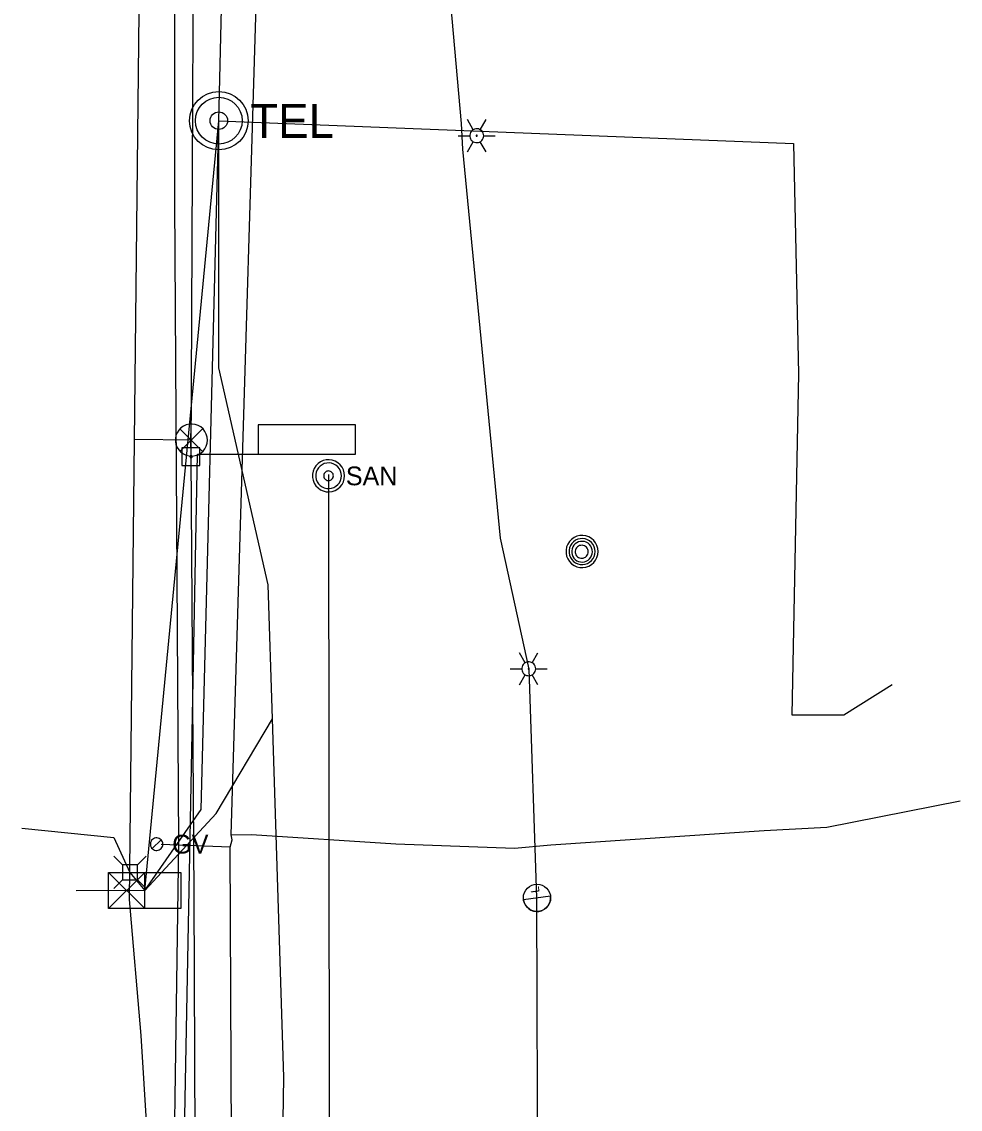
# Model space of a CAD drawing. Extents: x 596028 to 606371, y 330010 to 403088.
# Drawn here: x 602002.7 to 602195.5, y 366334.2 to 366557.4 of the extents above; entities that cross this region are included whole.
import ezdxf

# ---------------------------------------------------------------- set-up
doc = ezdxf.new("R2010")
doc.units = 0
for name, color, linetype in [('E_LTG', 7, 'Continuous'), ('E_LTG_CID', 7, 'Continuous'), ('E_SIG', 7, 'Continuous'), ('E_SIG_Conduit', 7, 'Continuous'), ('E_UTL_AG_Bold', 7, 'Continuous'), ('E_UTL_E_UG', 7, 'Continuous'), ('E_UTL_EPowerPole', 7, 'Continuous'), ('E_UTL_FO_UG', 7, 'Continuous'), ('E_UTL_G', 7, 'Continuous'), ('E_UTL_G_UG', 7, 'Continuous'), ('E_UTL_Loop_UG', 7, 'Continuous'), ('E_UTL_MH', 7, 'Continuous'), ('E_UTL_Overhead', 7, 'Continuous'), ('E_UTL_SAN_MH', 7, 'Continuous'), ('E_UTL_SAN_UG', 7, 'Continuous'), ('E_UTL_T_MH', 7, 'Continuous'), ('E_UTL_T_UG', 7, 'Continuous'), ('E_UTL_W_UG', 7, 'Continuous')]:
    doc.layers.add(name, color=color, linetype=linetype)

# ---------------------------------------------------------------- blocks, each defined once
blk = doc.blocks.new('_U272')
at = {"layer": 'E_LTG'}
blk.add_lwpolyline([(0.001, -0.171), (0.001, 0.172)], dxfattribs=at)
blk.add_circle((0.001, 0), 0.171, dxfattribs=at)
blk.add_arc((0.001, 0), 0.171, 90, 270, dxfattribs=at)
blk.add_text('L', height=0.108, dxfattribs=at).set_placement((0.066, -0.042))

msp = doc.modelspace()

# ---------------------------------------------------------------- linework, layer by layer
at = {"layer": 'E_LTG'}
for points in [[(602095.48, 366535.28), (602094.29, 366537.34)], [(602096.91, 366535.28), (602098.1, 366537.34)], [(602092.38, 366534.04), (602094.76, 366534.04)], [(602097.62, 366534.04), (602097.59, 366534.31), (602097.52, 366534.58), (602097.39, 366534.82), (602097.23, 366535.03), (602097.02, 366535.21), (602096.79, 366535.34), (602096.53, 366535.43), (602096.26, 366535.47), (602095.99, 366535.46), (602095.72, 366535.39), (602095.48, 366535.28), (602095.26, 366535.12), (602095.07, 366534.93), (602094.92, 366534.7), (602094.82, 366534.45), (602094.77, 366534.18), (602094.77, 366533.91), (602094.82, 366533.64), (602094.92, 366533.39), (602095.07, 366533.16), (602095.26, 366532.96), (602095.48, 366532.81), (602095.72, 366532.69), (602095.99, 366532.63), (602096.26, 366532.62), (602096.53, 366532.66), (602096.79, 366532.74), (602097.02, 366532.88), (602097.23, 366533.06), (602097.39, 366533.27), (602097.52, 366533.51), (602097.59, 366533.77), (602097.62, 366534.04)], [(602097.62, 366534.04), (602097.59, 366534.31), (602097.52, 366534.58), (602097.39, 366534.82), (602097.23, 366535.03), (602097.02, 366535.21), (602096.79, 366535.34), (602096.53, 366535.43), (602096.26, 366535.47), (602095.99, 366535.46), (602095.72, 366535.39), (602095.48, 366535.28), (602095.26, 366535.12), (602095.07, 366534.93), (602094.92, 366534.7), (602094.82, 366534.45), (602094.77, 366534.18), (602094.77, 366533.91), (602094.82, 366533.64), (602094.92, 366533.39), (602095.07, 366533.16), (602095.26, 366532.96), (602095.48, 366532.81), (602095.72, 366532.69), (602095.99, 366532.63), (602096.26, 366532.62), (602096.53, 366532.66), (602096.79, 366532.74), (602097.02, 366532.88), (602097.23, 366533.06), (602097.39, 366533.27), (602097.52, 366533.51), (602097.59, 366533.77), (602097.62, 366534.04)], [(602097.62, 366534.04), (602097.59, 366534.31), (602097.52, 366534.58), (602097.39, 366534.82), (602097.23, 366535.03), (602097.02, 366535.21), (602096.79, 366535.34), (602096.53, 366535.43), (602096.26, 366535.47), (602095.99, 366535.46), (602095.72, 366535.39), (602095.48, 366535.28), (602095.26, 366535.12), (602095.07, 366534.93), (602094.92, 366534.7), (602094.82, 366534.45), (602094.77, 366534.18), (602094.77, 366533.91), (602094.82, 366533.64), (602094.92, 366533.39), (602095.07, 366533.16), (602095.26, 366532.96), (602095.48, 366532.81), (602095.72, 366532.69), (602095.99, 366532.63), (602096.26, 366532.62), (602096.53, 366532.66), (602096.79, 366532.74), (602097.02, 366532.88), (602097.23, 366533.06), (602097.39, 366533.27), (602097.52, 366533.51), (602097.59, 366533.77), (602097.62, 366534.04)], [(602096.31, 366534.04), (602096.31, 366534.07), (602096.3, 366534.09), (602096.29, 366534.11), (602096.28, 366534.13), (602096.26, 366534.14), (602096.24, 366534.15), (602096.22, 366534.16), (602096.2, 366534.16), (602096.17, 366534.16), (602096.15, 366534.16), (602096.13, 366534.15), (602096.11, 366534.13), (602096.1, 366534.12), (602096.09, 366534.1), (602096.08, 366534.08), (602096.07, 366534.06), (602096.07, 366534.03), (602096.08, 366534.01), (602096.09, 366533.99), (602096.1, 366533.97), (602096.11, 366533.95), (602096.13, 366533.94), (602096.15, 366533.93), (602096.17, 366533.93), (602096.2, 366533.92), (602096.22, 366533.93), (602096.24, 366533.94), (602096.26, 366533.95), (602096.28, 366533.96), (602096.29, 366533.98), (602096.3, 366534), (602096.31, 366534.02), (602096.31, 366534.04)], [(602097.62, 366534.04), (602100, 366534.04)], [(602094.29, 366530.74), (602095.48, 366532.81)], [(602098.1, 366530.74), (602096.91, 366532.81)], [(602106.15, 366425.85), (602104.96, 366427.91)], [(602107.58, 366425.85), (602108.77, 366427.91)], [(602103.06, 366424.61), (602105.44, 366424.61)], [(602108.3, 366424.61), (602108.27, 366424.88), (602108.19, 366425.14), (602108.07, 366425.39), (602107.9, 366425.6), (602107.7, 366425.78), (602107.46, 366425.91), (602107.2, 366426), (602106.94, 366426.04), (602106.66, 366426.03), (602106.4, 366425.96), (602106.15, 366425.85), (602105.93, 366425.69), (602105.74, 366425.5), (602105.6, 366425.27), (602105.5, 366425.02), (602105.45, 366424.75), (602105.45, 366424.48), (602105.5, 366424.21), (602105.6, 366423.96), (602105.74, 366423.73), (602105.93, 366423.53), (602106.15, 366423.38), (602106.4, 366423.26), (602106.66, 366423.2), (602106.94, 366423.19), (602107.2, 366423.22), (602107.46, 366423.31), (602107.7, 366423.45), (602107.9, 366423.63), (602108.07, 366423.84), (602108.19, 366424.08), (602108.27, 366424.34), (602108.3, 366424.61)], [(602108.3, 366424.61), (602108.27, 366424.88), (602108.19, 366425.14), (602108.07, 366425.39), (602107.9, 366425.6), (602107.7, 366425.78), (602107.46, 366425.91), (602107.2, 366426), (602106.94, 366426.04), (602106.66, 366426.03), (602106.4, 366425.96), (602106.15, 366425.85), (602105.93, 366425.69), (602105.74, 366425.5), (602105.6, 366425.27), (602105.5, 366425.02), (602105.45, 366424.75), (602105.45, 366424.48), (602105.5, 366424.21), (602105.6, 366423.96), (602105.74, 366423.73), (602105.93, 366423.53), (602106.15, 366423.38), (602106.4, 366423.26), (602106.66, 366423.2), (602106.94, 366423.19), (602107.2, 366423.22), (602107.46, 366423.31), (602107.7, 366423.45), (602107.9, 366423.63), (602108.07, 366423.84), (602108.19, 366424.08), (602108.27, 366424.34), (602108.3, 366424.61)], [(602108.3, 366424.61), (602108.27, 366424.88), (602108.19, 366425.14), (602108.07, 366425.39), (602107.9, 366425.6), (602107.7, 366425.78), (602107.46, 366425.91), (602107.2, 366426), (602106.94, 366426.04), (602106.66, 366426.03), (602106.4, 366425.96), (602106.15, 366425.85), (602105.93, 366425.69), (602105.74, 366425.5), (602105.6, 366425.27), (602105.5, 366425.02), (602105.45, 366424.75), (602105.45, 366424.48), (602105.5, 366424.21), (602105.6, 366423.96), (602105.74, 366423.73), (602105.93, 366423.53), (602106.15, 366423.38), (602106.4, 366423.26), (602106.66, 366423.2), (602106.94, 366423.19), (602107.2, 366423.22), (602107.46, 366423.31), (602107.7, 366423.45), (602107.9, 366423.63), (602108.07, 366423.84), (602108.19, 366424.08), (602108.27, 366424.34), (602108.3, 366424.61)], [(602106.99, 366424.61), (602106.98, 366424.64), (602106.98, 366424.66), (602106.97, 366424.68), (602106.95, 366424.7), (602106.94, 366424.71), (602106.92, 366424.72), (602106.9, 366424.73), (602106.87, 366424.73), (602106.85, 366424.73), (602106.83, 366424.73), (602106.81, 366424.72), (602106.79, 366424.7), (602106.77, 366424.69), (602106.76, 366424.67), (602106.75, 366424.65), (602106.75, 366424.62), (602106.75, 366424.6), (602106.75, 366424.58), (602106.76, 366424.56), (602106.77, 366424.54), (602106.79, 366424.52), (602106.81, 366424.51), (602106.83, 366424.5), (602106.85, 366424.5), (602106.87, 366424.49), (602106.9, 366424.5), (602106.92, 366424.5), (602106.94, 366424.52), (602106.95, 366424.53), (602106.97, 366424.55), (602106.98, 366424.57), (602106.98, 366424.59), (602106.99, 366424.61)], [(602108.3, 366424.61), (602110.68, 366424.61)], [(602104.96, 366421.31), (602106.15, 366423.38)], [(602108.77, 366421.31), (602107.58, 366423.38)]]:
    msp.add_lwpolyline(points, dxfattribs=at)
at = {"layer": 'E_LTG_CID'}
msp.add_lwpolyline([(602108.01, 366243.32), (602108.72, 366315.31), (602108.56, 366377.57), (602106.95, 366424.52), (602101.09, 366451.42), (602093.32, 366531.29), (602093.09, 366536.57), (602085.23, 366624.41), (602089.76, 366639.16)], dxfattribs=at)
at = {"layer": 'E_SIG'}
for points in [[(602040.88, 366471.57), (602040.82, 366472.19), (602040.64, 366472.79), (602040.35, 366473.35), (602039.97, 366473.84), (602039.49, 366474.25), (602038.95, 366474.57), (602038.36, 366474.77), (602037.74, 366474.86), (602037.11, 366474.83), (602036.5, 366474.68), (602035.93, 366474.42), (602035.42, 366474.06), (602034.98, 366473.61), (602034.65, 366473.08), (602034.41, 366472.49), (602034.29, 366471.88), (602034.29, 366471.25), (602034.41, 366470.64), (602034.65, 366470.05), (602034.98, 366469.53), (602035.42, 366469.07), (602035.93, 366468.71), (602036.5, 366468.45), (602037.11, 366468.3), (602037.74, 366468.27), (602038.36, 366468.36), (602038.95, 366468.56), (602039.49, 366468.88), (602039.97, 366469.29), (602040.35, 366469.78), (602040.64, 366470.34), (602040.82, 366470.94), (602040.88, 366471.57)], [(602039.84, 366473.9), (602035.23, 366469.24)], [(602035.23, 366473.85), (602039.88, 366469.2)], [(602020.57, 366375.37), (602020.57, 366382.8)], [(602020.57, 366382.8), (602035.42, 366382.8)], [(602028, 366382.8), (602020.57, 366375.37)], [(602020.57, 366382.8), (602028, 366375.37)], [(602028, 366375.37), (602028, 366382.8)], [(602035.42, 366382.8), (602035.42, 366375.37)], [(602028, 366379.09), (602028, 366379.09)], [(602035.42, 366375.37), (602020.57, 366375.37)]]:
    msp.add_lwpolyline(points, dxfattribs=at)
at = {"layer": 'E_SIG_Conduit'}
msp.add_line((602034.53, 366241.11), (602038.83, 366468.68), dxfattribs=at)
at = {"layer": 'E_UTL_AG_Bold'}
for points in [[(602023.41, 366384.37), (602021.66, 366386.12)], [(602026.5, 366384.37), (602023.41, 366384.37)], [(602023.41, 366384.37), (602023.41, 366381.27)], [(602026.5, 366384.37), (602028.26, 366386.12)], [(602026.5, 366381.27), (602026.5, 366384.37)], [(602023.41, 366381.27), (602021.66, 366379.52)], [(602023.41, 366381.27), (602026.5, 366381.27)], [(602026.5, 366381.27), (602028.26, 366379.52)]]:
    msp.add_lwpolyline(points, dxfattribs=at)
at = {"layer": 'E_UTL_E_UG'}
for points in [[(602029.21, 366318.43), (602027.27, 366349.31), (602024.86, 366377.21), (602028.01, 366666.3), (602032.25, 366719.18)], [(602037.58, 366471.56), (602025.89, 366471.69)]]:
    msp.add_lwpolyline(points, dxfattribs=at)
at = {"layer": 'E_UTL_EPowerPole'}
for points in [[(602037.49, 366470), (602037.49, 366472.91)], [(602039.34, 366470), (602035.65, 366470)], [(602035.65, 366470), (602035.65, 366466.31)], [(602039.34, 366466.31), (602039.34, 366470)], [(602037.77, 366468.16), (602037.76, 366468.21), (602037.75, 366468.25), (602037.73, 366468.29), (602037.7, 366468.32), (602037.67, 366468.35), (602037.63, 366468.38), (602037.58, 366468.39), (602037.54, 366468.4), (602037.49, 366468.4), (602037.45, 366468.39), (602037.41, 366468.37), (602037.37, 366468.34), (602037.34, 366468.31), (602037.32, 366468.27), (602037.3, 366468.23), (602037.29, 366468.18), (602037.29, 366468.14), (602037.3, 366468.09), (602037.32, 366468.05), (602037.34, 366468.01), (602037.37, 366467.98), (602037.41, 366467.95), (602037.45, 366467.93), (602037.49, 366467.92), (602037.54, 366467.92), (602037.58, 366467.93), (602037.63, 366467.94), (602037.67, 366467.97), (602037.7, 366468), (602037.73, 366468.03), (602037.75, 366468.07), (602037.76, 366468.11), (602037.77, 366468.16)], [(602035.65, 366466.31), (602039.34, 366466.31)]]:
    msp.add_lwpolyline(points, dxfattribs=at)
at = {"layer": 'E_UTL_FO_UG'}
for points in [[(602002.74, 366391.89), (602021.65, 366389.98), (602024.96, 366382.82), (602028, 366379.09)], [(602028, 366379.09), (602013.92, 366379.01)]]:
    msp.add_lwpolyline(points, dxfattribs=at)
at = {"layer": 'E_UTL_G'}
for points in [[(602031.71, 366388.6), (602031.69, 366388.85), (602031.62, 366389.08), (602031.51, 366389.3), (602031.36, 366389.49), (602031.17, 366389.65), (602030.96, 366389.77), (602030.73, 366389.85), (602030.49, 366389.89), (602030.25, 366389.87), (602030.01, 366389.82), (602029.79, 366389.71), (602029.59, 366389.57), (602029.42, 366389.4), (602029.29, 366389.19), (602029.2, 366388.96), (602029.15, 366388.73), (602029.15, 366388.48), (602029.2, 366388.24), (602029.29, 366388.02), (602029.42, 366387.81), (602029.59, 366387.63), (602029.79, 366387.49), (602030.01, 366387.39), (602030.25, 366387.33), (602030.49, 366387.32), (602030.73, 366387.36), (602030.96, 366387.44), (602031.17, 366387.56), (602031.36, 366387.72), (602031.51, 366387.91), (602031.62, 366388.13), (602031.69, 366388.36), (602031.71, 366388.6)], [(602029.52, 366387.7), (602031.34, 366389.51)]]:
    msp.add_lwpolyline(points, dxfattribs=at)
at = {"layer": 'E_UTL_G_UG'}
for points in [[(602046.01, 366200.58), (602046.01, 366282.7), (602045.54, 366387.99), (602045.96, 366389.51), (602045.77, 366390.53), (602052.82, 366624.36), (602050.66, 366701.22), (602045.29, 366779.54), (602046.56, 366881.06), (602052.42, 366921.19), (602053.73, 366982.25), (602055.18, 367043.43), (602053.55, 367093.49), (602053.9, 367122.54), (602054.87, 367280.44), (602053.2, 367496.96), (602053, 367506.48), (602052.89, 367513.19), (602051.45, 367543.08), (602052.16, 367569.32), (602053.31, 367634.59)], [(602045.77, 366390.53), (602049.91, 366390.59), (602079.59, 366388.67), (602103.96, 366387.8), (602111.43, 366388.5), (602155.23, 366391.44), (602168.11, 366392.07), (602195.51, 366397.52)], [(602045.54, 366387.99), (602031.39, 366388.53)]]:
    msp.add_lwpolyline(points, dxfattribs=at)
at = {"layer": 'E_UTL_Loop_UG'}
msp.add_line((602038.83, 366468.68), (602051.31, 366468.68), dxfattribs=at)
msp.add_lwpolyline([(602051.31, 366468.68), (602071.31, 366468.68), (602071.31, 366474.68), (602051.31, 366474.68), (602051.31, 366468.68)], dxfattribs=at)
at = {"layer": 'E_UTL_MH'}
for points in [[(602121.12, 366448.68), (602121.06, 366449.3), (602120.89, 366449.9), (602120.6, 366450.46), (602120.21, 366450.95), (602119.74, 366451.37), (602119.19, 366451.68), (602118.6, 366451.88), (602117.98, 366451.97), (602117.35, 366451.94), (602116.74, 366451.8), (602116.17, 366451.54), (602115.66, 366451.17), (602115.23, 366450.72), (602114.89, 366450.19), (602114.66, 366449.61), (602114.54, 366448.99), (602114.54, 366448.36), (602114.66, 366447.75), (602114.89, 366447.17), (602115.23, 366446.64), (602115.66, 366446.18), (602116.17, 366445.82), (602116.74, 366445.56), (602117.35, 366445.41), (602117.98, 366445.38), (602118.6, 366445.47), (602119.19, 366445.68), (602119.74, 366445.99), (602120.21, 366446.4), (602120.6, 366446.89), (602120.89, 366447.45), (602121.06, 366448.05), (602121.12, 366448.68)], [(602120.51, 366448.67), (602120.46, 366449.18), (602120.31, 366449.67), (602120.08, 366450.12), (602119.77, 366450.52), (602119.38, 366450.85), (602118.94, 366451.11), (602118.46, 366451.27), (602117.96, 366451.35), (602117.45, 366451.32), (602116.95, 366451.2), (602116.49, 366450.99), (602116.08, 366450.7), (602115.73, 366450.33), (602115.45, 366449.9), (602115.26, 366449.43), (602115.16, 366448.93), (602115.16, 366448.42), (602115.26, 366447.92), (602115.45, 366447.45), (602115.73, 366447.02), (602116.08, 366446.65), (602116.49, 366446.35), (602116.95, 366446.14), (602117.45, 366446.02), (602117.96, 366446), (602118.46, 366446.07), (602118.94, 366446.24), (602119.38, 366446.49), (602119.77, 366446.83), (602120.08, 366447.23), (602120.31, 366447.68), (602120.46, 366448.17), (602120.51, 366448.67)], [(602119.94, 366448.64), (602119.9, 366449.05), (602119.79, 366449.44), (602119.6, 366449.8), (602119.35, 366450.11), (602119.05, 366450.38), (602118.7, 366450.58), (602118.32, 366450.71), (602117.92, 366450.77), (602117.51, 366450.75), (602117.12, 366450.66), (602116.75, 366450.49), (602116.42, 366450.25), (602116.14, 366449.96), (602115.92, 366449.62), (602115.77, 366449.24), (602115.69, 366448.85), (602115.69, 366448.44), (602115.77, 366448.04), (602115.92, 366447.67), (602116.14, 366447.33), (602116.42, 366447.04), (602116.75, 366446.8), (602117.12, 366446.63), (602117.51, 366446.54), (602117.92, 366446.52), (602118.32, 366446.58), (602118.7, 366446.71), (602119.05, 366446.91), (602119.35, 366447.18), (602119.6, 366447.49), (602119.79, 366447.85), (602119.9, 366448.24), (602119.94, 366448.64)], [(602119.09, 366448.63), (602119.06, 366448.88), (602118.99, 366449.12), (602118.88, 366449.35), (602118.72, 366449.55), (602118.53, 366449.71), (602118.31, 366449.84), (602118.07, 366449.92), (602117.82, 366449.96), (602117.57, 366449.95), (602117.32, 366449.89), (602117.09, 366449.78), (602116.88, 366449.64), (602116.71, 366449.45), (602116.57, 366449.24), (602116.48, 366449), (602116.43, 366448.76), (602116.43, 366448.5), (602116.48, 366448.25), (602116.57, 366448.02), (602116.71, 366447.81), (602116.88, 366447.62), (602117.09, 366447.48), (602117.32, 366447.37), (602117.57, 366447.31), (602117.82, 366447.3), (602118.07, 366447.33), (602118.31, 366447.42), (602118.53, 366447.54), (602118.72, 366447.71), (602118.88, 366447.91), (602118.99, 366448.13), (602119.06, 366448.38), (602119.09, 366448.63)]]:
    msp.add_lwpolyline(points, dxfattribs=at)
at = {"layer": 'E_UTL_Overhead'}
msp.add_lwpolyline([(602030.41, 365117.16), (602031.91, 365287.51), (602032.13, 365415.23), (602033.07, 365577.35), (602034.21, 365759.49), (602035.29, 365915.56), (602036.2, 366067.33), (602038.64, 366261.44), (602038.14, 366378.17), (602037.53, 366468.16), (602038.3, 366629.6), (602038.45, 366764.67), (602038.7, 366805.21), (602049.62, 366998.37), (602049.62, 367041.99)], dxfattribs=at)
at = {"layer": 'E_UTL_SAN_MH'}
for points in [[(602069.05, 366464.23), (602068.99, 366464.85), (602068.81, 366465.45), (602068.52, 366466.01), (602068.14, 366466.51), (602067.66, 366466.92), (602067.12, 366467.23), (602066.53, 366467.44), (602065.9, 366467.52), (602065.28, 366467.49), (602064.67, 366467.35), (602064.1, 366467.09), (602063.59, 366466.72), (602063.15, 366466.27), (602062.81, 366465.74), (602062.58, 366465.16), (602062.46, 366464.54), (602062.46, 366463.91), (602062.58, 366463.3), (602062.81, 366462.72), (602063.15, 366462.19), (602063.59, 366461.73), (602064.1, 366461.37), (602064.67, 366461.11), (602065.28, 366460.96), (602065.9, 366460.93), (602066.53, 366461.02), (602067.12, 366461.23), (602067.66, 366461.54), (602068.14, 366461.95), (602068.52, 366462.44), (602068.81, 366463), (602068.99, 366463.6), (602069.05, 366464.23)], [(602068.39, 366464.23), (602068.34, 366464.73), (602068.2, 366465.21), (602067.97, 366465.66), (602067.66, 366466.05), (602067.28, 366466.38), (602066.84, 366466.63), (602066.37, 366466.79), (602065.87, 366466.87), (602065.37, 366466.84), (602064.88, 366466.72), (602064.43, 366466.51), (602064.02, 366466.22), (602063.67, 366465.86), (602063.4, 366465.44), (602063.21, 366464.97), (602063.12, 366464.48), (602063.12, 366463.98), (602063.21, 366463.48), (602063.4, 366463.02), (602063.67, 366462.6), (602064.02, 366462.23), (602064.43, 366461.94), (602064.88, 366461.73), (602065.37, 366461.62), (602065.87, 366461.59), (602066.37, 366461.66), (602066.84, 366461.83), (602067.28, 366462.08), (602067.66, 366462.41), (602067.97, 366462.8), (602068.2, 366463.25), (602068.34, 366463.73), (602068.39, 366464.23)], [(602066.74, 366464.23), (602066.72, 366464.42), (602066.67, 366464.6), (602066.58, 366464.76), (602066.46, 366464.91), (602066.32, 366465.03), (602066.16, 366465.13), (602065.98, 366465.19), (602065.79, 366465.22), (602065.61, 366465.21), (602065.42, 366465.16), (602065.25, 366465.09), (602065.1, 366464.98), (602064.97, 366464.84), (602064.87, 366464.68), (602064.8, 366464.51), (602064.76, 366464.32), (602064.76, 366464.13), (602064.8, 366463.95), (602064.87, 366463.77), (602064.97, 366463.62), (602065.1, 366463.48), (602065.25, 366463.37), (602065.42, 366463.29), (602065.61, 366463.25), (602065.79, 366463.24), (602065.98, 366463.27), (602066.16, 366463.33), (602066.32, 366463.42), (602066.46, 366463.55), (602066.58, 366463.69), (602066.67, 366463.86), (602066.72, 366464.04), (602066.74, 366464.23)]]:
    msp.add_lwpolyline(points, dxfattribs=at)
at = {"layer": 'E_UTL_SAN_UG'}
msp.add_line((602066.06, 366170.27), (602065.83, 366464.47), dxfattribs=at)
at = {"layer": 'E_UTL_T_MH'}
for radius in [6, 4.8, 1.8]:
    msp.add_circle((602043.21, 366537.13), radius, dxfattribs=at)
at = {"layer": 'E_UTL_T_UG'}
for points in [[(602057.65, 366066.13), (602055.02, 366193.59), (602055.54, 366275.03), (602056.57, 366340.78), (602054.27, 366414.31), (602053.32, 366441.83), (602043.24, 366486.36), (602043.21, 366537.13), (602045.25, 366623.56), (602047.99, 366738.64), (602064.05, 366766.75), (602068.93, 366835.49), (602069.67, 367130.08), (602069.7, 367272.17), (602071.11, 367342.07), (602053.71, 367377.8), (602052.83, 367414.49), (602055, 367446.35), (602068.5, 367451.94), (602069.83, 367467.28), (602072.57, 367538.65)], [(602028, 366379.09), (602043.21, 366537.13)], [(602028, 366379.09), (602039.57, 366395.71), (602043.21, 366537.13)], [(602043.21, 366537.13), (602161.24, 366532.48), (602162.3, 366485.14), (602160.91, 366415.14), (602171.62, 366415.13), (602181.5, 366421.36)], [(602028, 366379.09), (602042.68, 366394.89), (602054.27, 366414.31)]]:
    msp.add_lwpolyline(points, dxfattribs=at)
at = {"layer": 'E_UTL_W_UG'}
msp.add_lwpolyline([(602042.58, 366198.35), (602042.93, 366205.61), (602044.35, 366221.79), (602032.48, 366237.82), (602033.43, 366279.66), (602035.02, 366388.73), (602034.18, 366520.5), (602034.28, 366734.17), (602063.52, 366751.1), (602078.61, 366761.62), (602127.55, 366762.34), (602144, 366780.62), (602150.98, 366780.36), (602153.97, 366779.88)], dxfattribs=at)

# ---------------------------------------------------------------- block references
at = {"layer": 'E_LTG_CID', "xscale": 16.404166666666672, "yscale": 16.404166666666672, "rotation": 97.82095686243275}
msp.add_blockref('_U272', (602108.57, 366377.56), dxfattribs=at)

# ---------------------------------------------------------------- texts
at = {"layer": 'E_UTL_G'}
msp.add_text('GV', height=3.85, dxfattribs=at).set_placement((602033.64, 366386.68))
at = {"layer": 'E_UTL_SAN_MH'}
msp.add_text('SAN', height=3.849, dxfattribs=at).set_placement((602069.31, 366462.28))
at = {"layer": 'E_UTL_T_MH'}
msp.add_text('TEL', height=6.998, dxfattribs=at).set_placement((602049.69, 366533.59))

doc.saveas('drawing.dxf')
